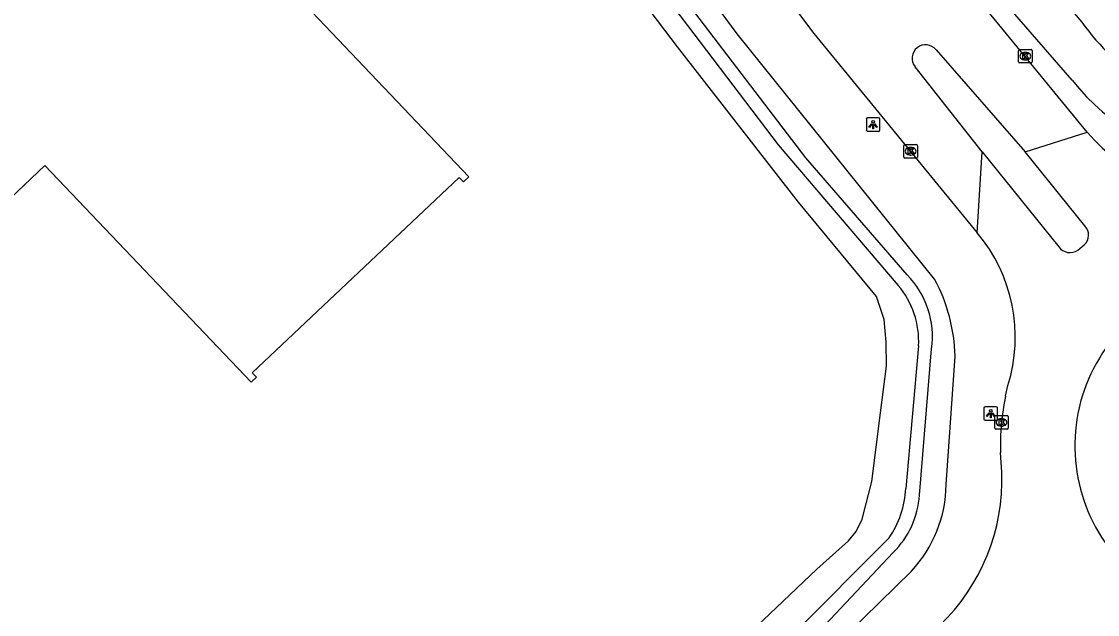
# Model space of a CAD drawing. Extents: x 156141 to 158132, y 385651 to 388399.
# Drawn here: x 156517.2 to 156596.7, y 387638.5 to 387682.2 of the extents above; entities that cross this region are included whole.
import ezdxf

# ---------------------------------------------------------------- set-up
doc = ezdxf.new("R2010")
doc.units = 0
for name, color, linetype in [('IMGEO_Berm_groen', 7, 'Continuous'), ('IMGEO_Erf', 7, 'Continuous'), ('IMGEO_Fietspad_gesloten', 7, 'Continuous'), ('IMGEO_Kolk', 7, 'Continuous'), ('IMGEO_Lichtpunt', 7, 'Continuous'), ('IMGEO_Pand', 7, 'Continuous'), ('IMGEO_Rijbaan_lokaal_gesloten', 7, 'Continuous'), ('IMGEO_Waterloop', 7, 'Continuous')]:
    doc.layers.add(name, color=color, linetype=linetype)

msp = doc.modelspace()

# ---------------------------------------------------------------- linework, layer by layer
at = {"layer": 'IMGEO_Berm_groen'}
for points in [[(156584.645, 387663.233), (156570.074, 387681.345), (156547.939, 387711.316), (156525.024, 387738.122), (156522.777, 387741.452), (156521.853, 387742.165), (156521.432, 387742.126), (156521.244, 387742.109), (156520.283, 387741.952), (156519.503, 387741.486), (156518.978, 387740.872), (156518.693, 387740.278), (156518.709, 387739.749)], [(156585.504, 387648.068), (156586.164, 387657.54)], [(156574.703, 387633.583), (156582.934, 387641.666)]]:
    msp.add_lwpolyline(points, dxfattribs=at)
for centre, radius, start, end in [((156573.419, 387657.189), 12.75, 1.57957, 28.29955), ((156575.981, 387648.174), 9.524, 316.89317, 359.36212)]:
    msp.add_arc(centre, radius, start, end, dxfattribs=at)
at = {"layer": 'IMGEO_Erf'}
msp.add_lwpolyline([(156567.5, 387633.796), (156575.957, 387641.808), (156578.282, 387643.891), (156578.846, 387644.587), (156579.294, 387645.496), (156580.017, 387648.291), (156580.649, 387653.341), (156581.089, 387656.806), (156581.077, 387658.572), (156580.926, 387660.255), (156580.363, 387661.931), (156574.593, 387668.902), (156565.651, 387680.375), (156558.419, 387689.922), (156552.375, 387698.137), (156547.3, 387705.267), (156546.331, 387706.515), (156545.02, 387708.14), (156540.866, 387713.107), (156531.153, 387724.356), (156523.484, 387733.14), (156519.229, 387738.081), (156518.731, 387739.023), (156518.709, 387739.749)], dxfattribs=at)
at = {"layer": 'IMGEO_Fietspad_gesloten'}
for points in [[(156591.289, 387687.204), (156595.527, 387682.202)], [(156594.823, 387677.916), (156589.59, 387683.941)]]:
    msp.add_lwpolyline(points, dxfattribs=at)
for centre, radius, start, end in [((156608.931, 387691.655), 16.401, 215.19249, 261.91915), ((156607.368, 387687.674), 15.893, 217.87596, 264.23279)]:
    msp.add_arc(centre, radius, start, end, dxfattribs=at)
at = {"layer": 'IMGEO_Kolk'}
for p, q in [((156590.848, 387679.261), (156590.848, 387680.113)), ((156590.923, 387680.187), (156591.775, 387680.187)), ((156591.336, 387679.967), (156591.361, 387679.967)), ((156591.849, 387680.113), (156591.849, 387679.261)), ((156591.775, 387679.187), (156590.923, 387679.187)), ((156591.359, 387679.407), (156591.334, 387679.407)), ((156582.459, 387673.167), (156583.311, 387673.167)), ((156582.384, 387672.241), (156582.384, 387673.093)), ((156582.895, 387672.387), (156582.87, 387672.387)), ((156582.872, 387672.947), (156582.897, 387672.947)), ((156583.385, 387673.093), (156583.385, 387672.241)), ((156583.311, 387672.167), (156582.459, 387672.167)), ((156589.09, 387652.224), (156589.09, 387653.076)), ((156589.165, 387653.15), (156590.017, 387653.15)), ((156589.578, 387652.93), (156589.603, 387652.93)), ((156590.091, 387653.076), (156590.091, 387652.224)), ((156590.017, 387652.15), (156589.165, 387652.15)), ((156589.601, 387652.37), (156589.576, 387652.37))]:
    msp.add_line(p, q, dxfattribs=at)
for points in [[(156590.848, 387679.261), (156590.848, 387680.113)], [(156590.923, 387680.187), (156591.775, 387680.187)], [(156591.169, 387679.887), (156591.292, 387679.887), (156591.292, 387679.736), (156591.422, 387679.887), (156591.586, 387679.887), (156591.44, 387679.736), (156591.593, 387679.487), (156591.441, 387679.487), (156591.356, 387679.651), (156591.292, 387679.584), (156591.292, 387679.487), (156591.169, 387679.487), (156591.169, 387679.887)], [(156591.849, 387680.113), (156591.849, 387679.261)], [(156591.775, 387679.187), (156590.923, 387679.187)], [(156582.459, 387673.167), (156583.311, 387673.167)], [(156582.384, 387672.241), (156582.384, 387673.093)], [(156582.705, 387672.867), (156582.828, 387672.867), (156582.828, 387672.716), (156582.958, 387672.867), (156583.122, 387672.867), (156582.976, 387672.716), (156583.129, 387672.467), (156582.977, 387672.467), (156582.892, 387672.631), (156582.828, 387672.564), (156582.828, 387672.467), (156582.705, 387672.467), (156582.705, 387672.867)], [(156583.385, 387673.093), (156583.385, 387672.241)], [(156583.311, 387672.167), (156582.459, 387672.167)], [(156589.09, 387652.224), (156589.09, 387653.076)], [(156589.165, 387653.15), (156590.017, 387653.15)], [(156589.411, 387652.85), (156589.534, 387652.85), (156589.534, 387652.699), (156589.664, 387652.85), (156589.828, 387652.85), (156589.682, 387652.699), (156589.835, 387652.45), (156589.683, 387652.45), (156589.598, 387652.614), (156589.534, 387652.547), (156589.534, 387652.45), (156589.411, 387652.45), (156589.411, 387652.85)], [(156590.091, 387653.076), (156590.091, 387652.224)], [(156590.017, 387652.15), (156589.165, 387652.15)]]:
    msp.add_lwpolyline(points, dxfattribs=at)
for centre, start, end in [((156590.925, 387680.111), 91.55205, 178.44795), ((156590.925, 387680.111), 91.55205, 178.44795), ((156591.773, 387680.111), 1.55205, 88.44795), ((156591.773, 387680.111), 1.55205, 88.44795), ((156590.925, 387679.263), 181.55205, 268.44795), ((156590.925, 387679.263), 181.55205, 268.44795), ((156591.773, 387679.263), 271.55205, 358.44795), ((156591.773, 387679.263), 271.55205, 358.44795), ((156582.461, 387673.091), 91.55205, 178.44795), ((156582.461, 387673.091), 91.55205, 178.44795), ((156583.309, 387673.091), 1.55205, 88.44795), ((156583.309, 387673.091), 1.55205, 88.44795), ((156582.461, 387672.243), 181.55205, 268.44795), ((156582.461, 387672.243), 181.55205, 268.44795), ((156583.309, 387672.243), 271.55205, 358.44795), ((156583.309, 387672.243), 271.55205, 358.44795), ((156589.167, 387653.074), 91.55205, 178.44795), ((156589.167, 387653.074), 91.55205, 178.44795), ((156590.015, 387653.074), 1.55205, 88.44795), ((156590.015, 387653.074), 1.55205, 88.44795), ((156589.167, 387652.226), 181.55205, 268.44795), ((156589.167, 387652.226), 181.55205, 268.44795), ((156590.015, 387652.226), 271.55205, 358.44795), ((156590.015, 387652.226), 271.55205, 358.44795)]:
    msp.add_arc(centre, 0.0765, start, end, dxfattribs=at)
for centre, major_axis, ratio, start_param, end_param in [((156591.335, 387679.687), (-0.387, 0.002), 0.722429, 4.712389, 7.853982), ((156591.36, 387679.687), (-0.39, 0.002), 0.717154, 1.570796, 4.712389), ((156582.871, 387672.667), (-0.387, 0.002), 0.722429, 4.712389, 7.853982), ((156582.896, 387672.667), (-0.39, 0.002), 0.717154, 1.570796, 4.712389), ((156589.577, 387652.65), (-0.387, 0.002), 0.722429, 4.712389, 7.853982), ((156589.602, 387652.65), (-0.39, 0.002), 0.717154, 1.570796, 4.712389)]:
    msp.add_ellipse(centre, major_axis=major_axis, ratio=ratio, start_param=start_param, end_param=end_param, dxfattribs=at)
at = {"layer": 'IMGEO_Lichtpunt'}
for p, q in [((156579.607, 387675.038), (156579.607, 387674.231)), ((156579.607, 387675.038), (156579.607, 387674.231)), ((156580.509, 387675.133), (156579.701, 387675.133)), ((156580.509, 387675.133), (156579.701, 387675.133)), ((156580.603, 387674.231), (156580.603, 387675.038)), ((156580.603, 387674.231), (156580.603, 387675.038)), ((156579.701, 387674.137), (156580.509, 387674.137)), ((156579.701, 387674.137), (156580.509, 387674.137)), ((156588.295, 387653.7), (156588.295, 387652.893)), ((156588.295, 387653.7), (156588.295, 387652.893)), ((156589.197, 387653.795), (156588.389, 387653.795)), ((156589.197, 387653.795), (156588.389, 387653.795)), ((156589.291, 387652.893), (156589.291, 387653.7)), ((156589.291, 387652.893), (156589.291, 387653.7)), ((156588.389, 387652.799), (156589.197, 387652.799)), ((156588.389, 387652.799), (156589.197, 387652.799))]:
    msp.add_line(p, q, dxfattribs=at)
for points in [[(156579.981, 387674.702), (156580.02, 387674.674), (156579.832, 387674.412), (156579.794, 387674.439), (156579.981, 387674.702)], [(156580.083, 387674.654), (156580.13, 387674.654), (156580.13, 387674.332), (156580.083, 387674.332), (156580.083, 387674.654)], [(156580.193, 387674.674), (156580.231, 387674.701), (156580.418, 387674.439), (156580.379, 387674.411), (156580.193, 387674.674)], [(156588.669, 387653.364), (156588.708, 387653.336), (156588.52, 387653.074), (156588.482, 387653.101), (156588.669, 387653.364)], [(156588.771, 387653.316), (156588.818, 387653.316), (156588.818, 387652.994), (156588.771, 387652.994), (156588.771, 387653.316)], [(156588.881, 387653.336), (156588.919, 387653.363), (156589.106, 387653.101), (156589.067, 387653.073), (156588.881, 387653.336)]]:
    msp.add_lwpolyline(points, dxfattribs=at)
for centre in [(156580.106, 387674.836), (156588.794, 387653.498)]:
    msp.add_circle(centre, 0.0994, dxfattribs=at)
for centre, start, end in [((156579.701, 387675.038), 90, 180), ((156579.701, 387675.038), 90, 180), ((156580.509, 387675.038), 0, 90), ((156580.509, 387675.038), 0, 90), ((156579.701, 387674.231), 180, 270), ((156579.701, 387674.231), 180, 270), ((156580.509, 387674.231), 270, 0), ((156580.509, 387674.231), 270, 360), ((156588.389, 387653.7), 90, 180), ((156588.389, 387653.7), 90, 180), ((156589.197, 387653.7), 0, 90), ((156589.197, 387653.7), 0, 90), ((156588.389, 387652.893), 180, 270), ((156588.389, 387652.893), 180, 270), ((156589.197, 387652.893), 270, 0), ((156589.197, 387652.893), 270, 360)]:
    msp.add_arc(centre, 0.0946, start, end, dxfattribs=at)
at = {"layer": 'IMGEO_Pand'}
msp.add_lwpolyline([(156456.37, 387800.385), (156460.644, 387795.893), (156457.204, 387792.622), (156460.267, 387789.401), (156466.183, 387783.179), (156454.133, 387771.742), (156550.238, 387670.785), (156549.847, 387670.412), (156549.536, 387670.738), (156534.24, 387656.305), (156534.551, 387655.98), (156534.16, 387655.607), (156518.91, 387671.612), (156443.431, 387599.812), (156351.833, 387512.643)], dxfattribs=at)
at = {"layer": 'IMGEO_Rijbaan_lokaal_gesloten'}
for points in [[(156524.824, 387744.67), (156526.796, 387742.24), (156531.733, 387736.662), (156548.275, 387717.513), (156553.694, 387710.974), (156574.521, 387682.956), (156575.74, 387681.372), (156587.8, 387666.65)], [(156595.924, 387674.063), (156588.617, 387682.987)], [(156584.76, 387680.16), (156591.335, 387672.618)], [(156588.161, 387672.617), (156583.207, 387678.911)], [(156591.335, 387672.618), (156595.924, 387674.063)], [(156587.8, 387666.65), (156588.161, 387672.617)], [(156588.161, 387672.617), (156593.821, 387665.612)], [(156595.759, 387667.158), (156591.335, 387672.618)], [(156595.226, 387665.373), (156595.704, 387665.747)], [(156589.894, 387654.574), (156590.067, 387655.375)], [(156589.615, 387648.961), (156589.517, 387650.42)]]:
    msp.add_lwpolyline(points, dxfattribs=at)
for centre, radius, start, end in [((156583.985, 387679.533), 0.996, 38.96988, 218.64607), ((156607.217, 387683.935), 14.999, 221.15839, 269.16409), ((156595.02, 387666.48), 1.003, 313.00655, 42.529), ((156578.614, 387658.938), 11.994, 342.72023, 40.01688), ((156594.643, 387666.193), 1.007, 215.27631, 305.41571), ((156607.5, 387650.918), 12.493, 30.96578, 222.84502), ((156606.554, 387650.968), 17.046, 167.78658, 181.84197), ((156574.707, 387648.418), 14.918, 313.75621, 2.0852)]:
    msp.add_arc(centre, radius, start, end, dxfattribs=at)
at = {"layer": 'IMGEO_Waterloop'}
for points in [[(156521.3, 387740.463), (156520.46, 387739.574), (156521.246, 387738.267), (156524.081, 387734.91), (156523.517, 387734.458), (156523.957, 387733.896), (156524.51, 387734.47), (156533.34, 387724.324), (156543.299, 387712.805), (156553.525, 387699.15), (156564.449, 387684.53), (156573.094, 387673.133), (156581.964, 387662.764)], [(156582.621, 387663.544), (156575.147, 387672.168), (156557.447, 387695.331), (156544.182, 387713.318), (156521.3, 387740.463)], [(156583.463, 387658.287), (156582.519, 387647.774)], [(156583.525, 387647.281), (156584.428, 387658.082)], [(156581.287, 387644.119), (156574.161, 387636.953), (156569.644, 387632.423), (156568.978, 387632.686), (156568.027, 387633.385), (156567.574, 387632.56), (156568.459, 387631.989), (156568.453, 387630.977), (156568.898, 387630.067), (156568.683, 387629.782), (156567.841, 387629.656), (156567.845, 387628.898), (156568.744, 387629.038), (156569.564, 387629.383), (156570.588, 387630.177), (156572.129, 387631.634), (156571.882, 387632.723), (156581.595, 387643.051)]]:
    msp.add_lwpolyline(points, dxfattribs=at)
for centre, radius, start, end in [((156577.946, 387658.968), 6.542, 352.21973, 44.39192), ((156577.082, 387658.64), 6.391, 356.83468, 40.18873), ((156575.572, 387648.081), 6.954, 325.27174, 357.47317), ((156577.108, 387647.654), 6.428, 314.2717, 356.67722)]:
    msp.add_arc(centre, radius, start, end, dxfattribs=at)

doc.saveas('drawing.dxf')
